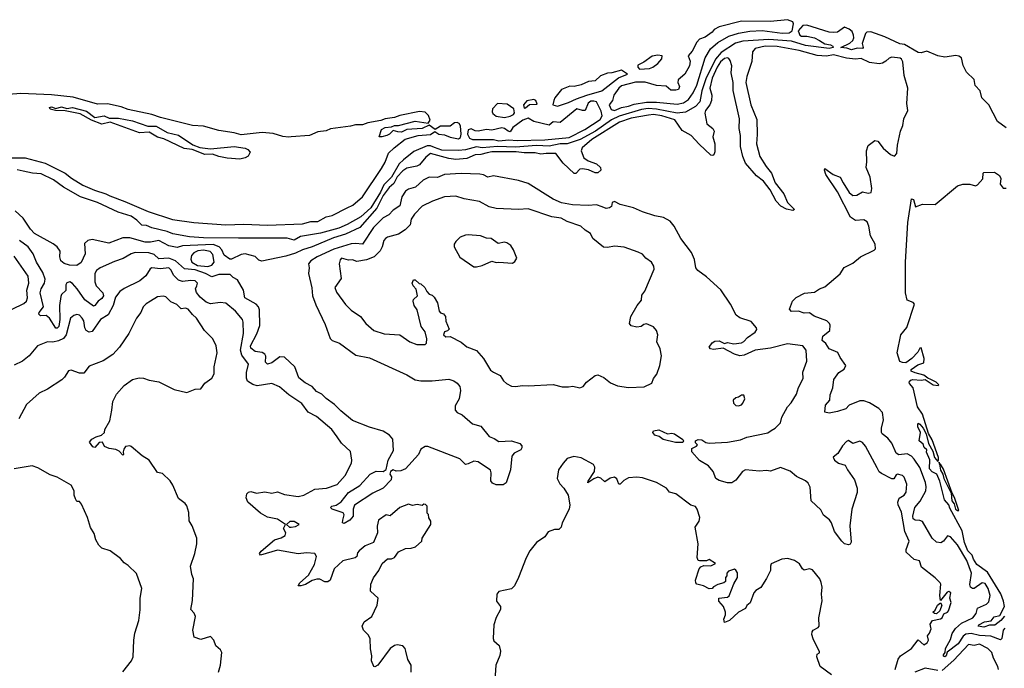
# Model space of a CAD drawing. Extents: x 2293139 to 2515392, y 824115 to 1006937.
# Tile 320 of 417: x 2391736 to 2398802, y 992083 to 996735. Entities that reach past the tile are written whole.
import ezdxf

# ---------------------------------------------------------------- set-up
doc = ezdxf.new("R2010")
doc.units = 0

msp = doc.modelspace()

# ---------------------------------------------------------------- linework, layer by layer
at = {"layer": '0CON10XD'}
for points in [[(2396005, 996083.6), (2396055, 996105.8), (2396106.1, 996113.9), (2396145, 996130.4), (2396235, 996144.7), (2396305.9, 996144.1), (2396455, 996129.2), (2396500.4, 996139.6), (2396536.7, 996163.3), (2396570.2, 996209.8), (2396594.4, 996265), (2396655, 996462.2), (2396692.5, 996525), (2396745, 996571.2), (2396825, 996616.3), (2396895, 996639.4), (2396975, 996652.4), (2397065, 996657.7), (2397207.8, 996637.8), (2397258.6, 996641.4), (2397278.4, 996655), (2397288, 996705), (2397285, 996720), (2397245.2, 996735.2), (2397125, 996721.6), (2396915.7, 996724.3), (2396755.5, 996685), (2396720.8, 996665), (2396705, 996646.5), (2396655, 996610), (2396615, 996595.4), (2396595.4, 996575), (2396560.8, 996509.2), (2396533.3, 996475), (2396547.7, 996437.7), (2396541.9, 996405), (2396509.3, 996345), (2396461.5, 996305), (2396460, 996285), (2396471.4, 996255), (2396465, 996234.6), (2396445, 996228.5), (2396409.2, 996229.2), (2396375, 996258.5), (2396305, 996263.9), (2396225, 996286.7), (2396155, 996287.9), (2396055, 996260.3), (2396036.4, 996245), (2396000.3, 996195), (2395991.1, 996155), (2395965.6, 996125), (2395980.3, 996090.3), (2396005, 996083.6)], [(2398815, 995959.2), (2398754.2, 996004.2), (2398692, 996125), (2398640.5, 996175), (2398629.2, 996225), (2398592.1, 996262.1), (2398585, 996305.8), (2398529.7, 996359.7), (2398506.7, 996406.7), (2398495, 996460.6), (2398475, 996474.3), (2398455, 996478.2), (2398375, 996465.5), (2398326.2, 996475), (2398245, 996510.6), (2398205, 996498.4), (2398185, 996499.2), (2398086.8, 996556.8), (2398051.4, 996561.4), (2397945, 996612.9), (2397845, 996648), (2397815, 996645.5), (2397805.9, 996635), (2397781.1, 996565), (2397788.8, 996535), (2397785, 996527.5), (2397745, 996530), (2397705, 996519.5), (2397670.9, 996530.9), (2397630, 996535), (2397692.5, 996567.5), (2397714.1, 996585.9), (2397721.2, 996605), (2397720.4, 996625), (2397709.4, 996649.4), (2397687.5, 996667.5), (2397655, 996681.8), (2397605, 996646.9), (2397575, 996642.2), (2397545, 996645.4), (2397385, 996696.3), (2397355, 996692.6), (2397323.7, 996656.3), (2397335, 996623.7), (2397346.8, 996616.8), (2397385, 996617.1), (2397440.8, 996605), (2397475.2, 996585.2), (2397515, 996563.2), (2397555, 996555.3), (2397572.2, 996545), (2397574.2, 996535), (2397545, 996528.2), (2397375, 996550.5), (2397275, 996580), (2397112.5, 996592.5), (2396925, 996582.2), (2396873.2, 996566.8), (2396771.2, 996498.8), (2396728.9, 996451.1), (2396659, 996311), (2396630.2, 996225), (2396616.6, 996145), (2396585, 996112.5), (2396515, 996072.8), (2396455, 996065.4), (2396305, 996092.4), (2396245, 996097.1), (2396197.8, 996092.2), (2396037.3, 996042.7), (2395982.9, 996017.1), (2395867.5, 995935), (2395758.2, 995875), (2395665, 995845.4), (2395615, 995843.9), (2395535, 995828.7), (2395445, 995832.9), (2395295, 995820.9), (2395165, 995824.4), (2395055, 995814.9), (2395015, 995823.5), (2394935, 995801.8), (2394885, 995796), (2394765, 995800.3), (2394711.7, 995818.3), (2394685, 995830.1), (2394660.7, 995829.3), (2394565, 995788.6), (2394489.7, 995730.3), (2394459.1, 995700.9), (2394404.8, 995605), (2394349.6, 995550.4), (2394325, 995498.9), (2394255, 995386.5), (2394185, 995321.3), (2394085, 995266), (2394025, 995240.5), (2393895, 995203.4), (2393751, 995179), (2393705, 995153.1), (2393655, 995168.9), (2393305, 995168.9), (2393055, 995169.8), (2392955, 995177), (2392835, 995198.6), (2392794.8, 995214.8), (2392685, 995241.9), (2392645, 995260), (2392611.1, 995261.1), (2392577.1, 995297.1), (2392535.2, 995325.2), (2392442.2, 995355), (2392293.2, 995423.2), (2392171.4, 995465), (2392050.8, 995535), (2391977.6, 995587.6), (2391890.2, 995630.2), (2391827.5, 995635), (2391761.2, 995648.8)], [(2397965, 993733.1), (2397926, 993765), (2397921.9, 993775), (2397921.4, 993805), (2397934.2, 993865), (2397927.7, 993917.7), (2397902.5, 993945), (2397835, 993986.5), (2397795, 994001.5), (2397765, 994001.1), (2397688.8, 993971.2), (2397665.4, 993944.6), (2397603.8, 993923.8), (2397545, 993912), (2397515, 993920), (2397519.5, 993970.5), (2397548.8, 994005), (2397552, 994045), (2397572, 994095), (2397578, 994155), (2397613.8, 994205), (2397652.2, 994227.8), (2397665.6, 994255), (2397622.9, 994312.9), (2397607.5, 994347.5), (2397546.2, 994375), (2397521.9, 994411.9), (2397494.7, 994434.7), (2397499.6, 994465), (2397550, 994505), (2397553, 994543), (2397546.4, 994556.4), (2397527.5, 994575), (2397438.3, 994608.3), (2397405, 994632), (2397365, 994629.5), (2397325, 994644.4), (2397275, 994643.1), (2397260.6, 994659.4), (2397283.1, 994716.9), (2397307.7, 994742.3), (2397367.7, 994772.3), (2397440.5, 994779.5), (2397476.2, 994803.8), (2397515, 994818.8), (2397625, 994911.2), (2397652.4, 994957.6), (2397715, 994989.6), (2397769.1, 995035), (2397868.2, 995081.8), (2397877.7, 995092.3), (2397875.7, 995125), (2397841.9, 995185), (2397830.5, 995255), (2397817.4, 995285), (2397795, 995298.9), (2397735, 995294.3), (2397697.5, 995317.5), (2397605, 995500.6), (2397521.5, 995625), (2397510.8, 995655), (2397515, 995666.7), (2397573.8, 995625), (2397625, 995605.8), (2397645.8, 995565.8), (2397688.2, 995495), (2397715, 995473.7), (2397743.7, 995476.3), (2397785, 995500.5), (2397825, 995490), (2397845.6, 995495), (2397851.8, 995525), (2397838.6, 995605), (2397810, 995675), (2397816, 995715), (2397812.5, 995795), (2397826.1, 995833.9), (2397871.7, 995868.3), (2397895, 995864), (2397933.8, 995813.8), (2397985, 995767.5), (2398015, 995756.5), (2398030.7, 995775), (2398035.5, 995834.5), (2398056.7, 995935), (2398073.4, 995976.6), (2398081.7, 996025), (2398108.9, 996085), (2398102.2, 996135), (2398109.5, 996245), (2398084.4, 996334.4), (2398072.9, 996432.9), (2398065, 996451.8), (2398055, 996458.2), (2397995, 996466.9), (2397975, 996459.6), (2397951.9, 996438.1), (2397926.9, 996423.1), (2397905, 996418.4), (2397835, 996429), (2397775, 996456.8), (2397735, 996452.2), (2397668.6, 996458.6), (2397577.3, 996482.7), (2397525, 996473.2), (2397458.3, 996478.3), (2397329.2, 996515), (2397173.1, 996543.1), (2397085, 996546.2), (2397015, 996527.9), (2396995.7, 996505), (2396990.3, 996435), (2396953.4, 996326.6), (2396947.8, 996285), (2396984.1, 996124.1), (2397025, 996020), (2397028, 995912), (2397022.7, 995845), (2397048.7, 995755), (2397092.2, 995682.2), (2397131.5, 995635), (2397157.3, 995565), (2397218.6, 995485), (2397246.2, 995425), (2397296.7, 995373.3), (2397285, 995366.7), (2397240, 995375), (2397197.3, 995397.3), (2397165, 995433.3), (2397120.5, 995515), (2397075, 995577.1), (2397024.6, 995614.6), (2396944.5, 995705), (2396925.5, 995755), (2396909.4, 995825), (2396908.3, 995905), (2396899.7, 995955), (2396902.7, 996025), (2396856.2, 996226.2), (2396855.8, 996285.8), (2396842.6, 996355), (2396845.6, 996405), (2396835, 996442.5), (2396825, 996456.2), (2396815, 996460.7), (2396795, 996456.4), (2396765, 996432.9), (2396741.3, 996395), (2396706.1, 996315), (2396689.5, 996245), (2396703.3, 996193.3), (2396701.8, 996155), (2396688.5, 996125), (2396657.5, 996085), (2396651.7, 996065), (2396668.2, 995988.2), (2396710, 995955), (2396720.3, 995935), (2396709.6, 995895), (2396724.4, 995845), (2396723.8, 995786.2), (2396716.9, 995765), (2396709.3, 995760.7), (2396695, 995763.9), (2396611.6, 995841.6), (2396555, 995904.4), (2396489.7, 995939.7), (2396436.9, 996016.9), (2396345, 996046), (2396285.1, 996054.9), (2396248.7, 996051.3), (2396125, 996029.6), (2396039.9, 996000.1), (2395841.9, 995875), (2395772.6, 995815), (2395765.3, 995795), (2395785, 995743.6), (2395815, 995722.3), (2395875, 995700.5), (2395904, 995675), (2395906.7, 995655), (2395884.1, 995635.9), (2395865, 995636.9), (2395817.4, 995657.4), (2395775, 995666.1), (2395755, 995661.8), (2395727.9, 995632.1), (2395715, 995631.9), (2395635.3, 995705.3), (2395582.5, 995775), (2395515, 995776.1), (2395475, 995769.4), (2395435, 995780.4), (2395355, 995780.5), (2395297.6, 995787.6), (2395125, 995787.8), (2395089.5, 995780.5), (2395045, 995767.2), (2395005, 995766.2), (2394945, 995740.6), (2394865, 995732), (2394815, 995739.1), (2394684.2, 995775.8), (2394650.8, 995749.2), (2394605, 995693), (2394585, 995683.9), (2394515, 995671.1), (2394485, 995651.5), (2394445, 995607.5), (2394420.6, 995559.4), (2394388.3, 995531.7), (2394343.2, 995475), (2394297.9, 995382.1), (2394176.5, 995243.5), (2394075, 995195.6), (2393988.6, 995171.4), (2393835, 995106.1), (2393765, 995084.4), (2393715, 995059.7), (2393645, 995039), (2393473.6, 995003.6), (2393451.4, 995011.4), (2393426.5, 995036.5), (2393355, 995056.5), (2393325, 995051), (2393255, 995016.9), (2393243.6, 995016.4), (2393203.6, 995045), (2393186, 995085), (2393167.6, 995105), (2393123.7, 995123.6), (2392905, 995112.1), (2392865, 995101.4), (2392805, 995112.4), (2392735, 995150.9), (2392675, 995140.1), (2392635, 995140.3), (2392525, 995171.5), (2392475, 995171.4), (2392375, 995131.5), (2392255, 995159.2), (2392225, 995152.4), (2392201.4, 995128.6), (2392206.2, 995055), (2392177.5, 994992.5), (2392145, 994971.8), (2392094, 994974), (2392055, 994986.5), (2392030.9, 995005), (2392022.7, 995035), (2392027.2, 995075), (2392004.8, 995105), (2391975, 995127.4), (2391841.3, 995201.3), (2391812.2, 995232.2), (2391760.7, 995310.7), (2391703, 995363)], [(2396185, 996380.4), (2396255, 996384.8), (2396280, 996395), (2396315, 996420.7), (2396343.3, 996455), (2396345.9, 996475.9), (2396315, 996480), (2396275, 996474), (2396215, 996430), (2396171.7, 996408.3), (2396171.5, 996395), (2396185, 996380.4)], [(2395595, 996114.7), (2395675, 996140.3), (2395731.5, 996168.5), (2395805, 996194.4), (2395912.5, 996225), (2396032.2, 996317.8), (2396098.6, 996345), (2396055, 996372), (2395985, 996352.9), (2395955, 996350.8), (2395905, 996332.5), (2395865, 996295.8), (2395817.3, 996292.7), (2395765, 996267.1), (2395715, 996257.1), (2395685, 996258.1), (2395625, 996233.3), (2395575.8, 996175), (2395568.8, 996155), (2395562.5, 996125), (2395595, 996114.7)], [(2391555, 995744.4), (2391775, 995744.3), (2391918.8, 995705), (2392060.8, 995635), (2392107.8, 995597.8), (2392188.7, 995548.7), (2392271.8, 995511.8), (2392355, 995486.7), (2392381.5, 995471.5), (2392491, 995431), (2392658.6, 995358.6), (2392832.4, 995302.4), (2392985, 995279.5), (2393215, 995264), (2393345, 995267.5), (2393515, 995261.9), (2393765, 995271.8), (2393825, 995287.7), (2393875, 995288.3), (2393935, 995322.2), (2393978.2, 995331.8), (2394085.6, 995385.6), (2394125.8, 995404.2), (2394195.1, 995464.9), (2394332.3, 995667.7), (2394357.6, 995712.4), (2394383.3, 995776.7), (2394423, 995817), (2394502.6, 995877.4), (2394595, 995905.4), (2394685, 995911.5), (2394715, 995934.2), (2394743.9, 995913.9), (2394785, 995908.4), (2394825, 995891.8), (2394885, 995881.6), (2394899.2, 995890.8), (2394904.6, 995915), (2394898.9, 995975), (2394890.2, 995990.2), (2394875, 995998.5), (2394855.8, 995994.2), (2394825, 995971.7), (2394755, 995972.3), (2394716.8, 995946.8), (2394675, 995978.1), (2394625, 995953.8), (2394515, 995946.5), (2394475, 995928.6), (2394450.1, 995930.1), (2394415, 995940.8), (2394389.6, 995915), (2394369.5, 995905), (2394335, 995893.9), (2394314.7, 995894.7), (2394332.3, 995947.7), (2394357.4, 995962.6), (2394404.4, 995965.6), (2394425, 995976.2), (2394455, 995975.8), (2394575, 996006.7), (2394668, 995992), (2394680.5, 996015), (2394668.8, 996048.8), (2394645, 996071.2), (2394605.9, 996075.9), (2394465, 996046.8), (2394426.7, 996033.3), (2394358.8, 996025), (2394328.1, 996011.9), (2394235, 995995.2), (2394195, 995981.6), (2394145, 995980.4), (2394109.5, 995970.5), (2393967.2, 995952.8), (2393935, 995937.9), (2393875, 995929.7), (2393816.4, 995903.6), (2393684, 995896), (2393665, 995892), (2393625, 995896.7), (2393555, 995919.2), (2393475, 995924.9), (2393325, 995910.3), (2393275, 995924.6), (2393165, 995940.9), (2393055, 995971.5), (2392976.5, 995976.5), (2392745, 996033.8), (2392685, 996054.1), (2392515, 996091.9), (2392465, 996109.3), (2392365, 996130.7), (2392295, 996130.3), (2392119.7, 996180.3), (2391965, 996197.4), (2391745, 996206.2), (2391655, 996199.1)], [(2395355, 996100), (2395365, 996102.5), (2395395, 996127.5), (2395450, 996130), (2395440, 996155), (2395425, 996162.5), (2395375, 996152.5), (2395352.5, 996125), (2395355, 996100)], [(2393315, 995735.5), (2393225, 995742.2), (2393165, 995753.5), (2393119.8, 995769.8), (2393065, 995768.5), (2392974.5, 995804.5), (2392915, 995810.9), (2392771.1, 995881.1), (2392725, 995893.5), (2392665, 995927.5), (2392595, 995922.5), (2392385, 996001.2), (2392325, 995986.7), (2392251.2, 996015), (2392170, 996060), (2392062.6, 996082.6), (2391993.4, 996083.4), (2391954.5, 996094.5), (2391949.2, 996105), (2391965, 996110.5), (2391995, 996098.1), (2392035, 996110.3), (2392075, 996098.2), (2392115, 996106.5), (2392215, 996078.2), (2392275, 996032.9), (2392342.5, 996045), (2392377.8, 996027.8), (2392445, 996029.1), (2392545, 996008.6), (2392655, 995971.8), (2392715, 995971.1), (2392795, 995926.8), (2392875, 995906.1), (2392978.1, 995838.1), (2393028.7, 995818.7), (2393105, 995808.6), (2393275, 995825.7), (2393355, 995814.2), (2393373.6, 995805), (2393390, 995785), (2393375, 995755.7), (2393355, 995744.4), (2393315, 995735.5)], [(2395175, 995866.2), (2395245, 995872.7), (2395305, 995868.3), (2395505, 995874.1), (2395679, 995891), (2395792.3, 995947.7), (2395901.4, 996018.6), (2395915.4, 996045), (2395908.5, 996078.5), (2395876, 996145), (2395855, 996151.8), (2395835, 996150), (2395815, 996137.3), (2395795, 996084.5), (2395775, 996082.7), (2395734.3, 996095), (2395615, 995997.5), (2395565, 996001.5), (2395535, 995978.8), (2395425, 996005.7), (2395385, 996029.5), (2395345.9, 996015), (2395275, 995962.2), (2395255, 995931.9), (2395240.9, 995935), (2395215.9, 995955.9), (2395195, 995960.2), (2395125, 995941.9), (2395085, 995947), (2395025, 995936.7), (2395005, 995938.3), (2394975, 995951.6), (2394953.7, 995945), (2394948.4, 995915), (2394964.5, 995884.5), (2394985, 995874.8), (2395135, 995875.4), (2395175, 995866.2)], [(2395215, 996034.7), (2395255, 996042.1), (2395278.8, 996055), (2395286.1, 996066.1), (2395282.5, 996095), (2395235, 996130), (2395165, 996133.3), (2395128.8, 996095), (2395126.2, 996075), (2395131.7, 996061.7), (2395155, 996044.2), (2395215, 996034.7)], [(2391761.2, 995648.8), (2391717.4, 995657.4)], [(2398018.1, 992075), (2398041.3, 992148.7), (2398057, 992173), (2398135, 992225.7), (2398185, 992287.5), (2398225, 992252), (2398248.8, 992265), (2398258.8, 992285), (2398250, 992315), (2398265.8, 992334.2), (2398277.5, 992365), (2398274, 992375), (2398270.7, 992399.3), (2398287.5, 992425), (2398345, 992436.9), (2398355.8, 992445), (2398367.9, 992472.1), (2398395, 992484.4), (2398402.2, 992495), (2398421.4, 992555), (2398411.5, 992585), (2398418.1, 992625), (2398405, 992632.5), (2398391.1, 992628.9), (2398345, 992570), (2398338.8, 992605), (2398346, 992685), (2398342, 992695), (2398305, 992731.9), (2398208.1, 992808.1), (2398192.4, 992852.4), (2398155, 992862), (2398097.5, 992915), (2398098.8, 992935), (2398120, 992995), (2398088, 993065), (2398065, 993202.5), (2398040, 993255), (2398038.6, 993275), (2398046.6, 993303.4), (2398084, 993325), (2398097.5, 993345), (2398103.6, 993403.6), (2398083.6, 993453.6), (2398072.5, 993465), (2398035, 993475.6), (2398025, 993471.2), (2398008.8, 993441.2), (2397995, 993441.2), (2397920.2, 993480.2), (2397905, 993492.5), (2397888.6, 993521.4), (2397805, 993675.6), (2397785, 993701.1), (2397765, 993711.1), (2397716, 993696), (2397685, 993716), (2397670.3, 993709.7), (2397641.1, 993678.9), (2397606.8, 993623.2), (2397573, 993597), (2397583.3, 993575), (2397611.2, 993555), (2397660.3, 993540.3), (2397676.9, 993505), (2397725.8, 993435), (2397746.9, 993375), (2397745, 993342.5), (2397706.8, 993223.2), (2397692.5, 993105), (2397703, 992987), (2397696.4, 992973.6), (2397685, 992967.5), (2397655, 992976.2), (2397635, 992994), (2397583.6, 993063.6), (2397562.2, 993125), (2397547.6, 993147.6), (2397505, 993180), (2397485, 993218.8), (2397417.1, 993285), (2397409.3, 993380.7), (2397395, 993411.4), (2397375, 993428.1), (2397309.5, 993459.5), (2397265.7, 993495.7), (2397195, 993523.3), (2397125, 993497.5), (2397095, 993501.2), (2397045, 993496.7), (2396944.7, 993505.3), (2396924.2, 993495), (2396875, 993432), (2396845.9, 993414.1), (2396815, 993412.5), (2396755, 993428.6), (2396730.8, 993445), (2396713.2, 993493.2), (2396679.2, 993535), (2396615, 993574.3), (2396560, 993635), (2396560.1, 993659.9), (2396593.8, 993675), (2396600, 993685), (2396585, 993700), (2396585.8, 993715), (2396605, 993723.6), (2396631.8, 993721.8), (2396661.1, 993701.1), (2396685, 993697.3), (2396815, 993704.8), (2396908.3, 993721.7), (2396955, 993741.2), (2397105, 993771.3), (2397129.5, 993789.5), (2397157.7, 993805), (2397195, 993843.1), (2397204.7, 993885), (2397245, 993957.9), (2397272.1, 993987.9), (2397311.4, 994048.6), (2397325, 994097.5), (2397358.5, 994161.5), (2397355, 994207.5), (2397385.8, 994285), (2397380.5, 994365), (2397355, 994395.5), (2397245, 994409.7), (2397125, 994378.5), (2397015, 994364.1), (2396935, 994328.5), (2396905, 994324.5), (2396865, 994336.9), (2396785, 994380), (2396715, 994370), (2396694.4, 994374.4), (2396683.8, 994385), (2396705, 994416.2), (2396725, 994429.2), (2396755, 994432), (2396793.6, 994413.6), (2396815, 994418.8), (2396861.1, 994411.1), (2396915, 994417.1), (2396932.8, 994427.2), (2396959.2, 994455), (2397015, 994494.2), (2397025, 994512.5), (2397023.1, 994525), (2396985, 994571.4), (2396905, 994597.5), (2396876.7, 994615), (2396836.9, 994695), (2396766.5, 994796.5), (2396665, 994890.4), (2396601.4, 994935), (2396589.2, 994955), (2396577.5, 995015), (2396556.9, 995065), (2396479.7, 995165), (2396433.4, 995253.4), (2396405, 995290.6), (2396356.9, 995316.9), (2396295, 995328.2), (2396205, 995356.9), (2396140, 995385), (2396045, 995409.4), (2396005, 995430), (2395986.7, 995425), (2395982.5, 995395), (2395967.5, 995385), (2395945, 995381.9), (2395915, 995391.8), (2395875, 995406.1), (2395815, 995402), (2395702.8, 995407.2), (2395625, 995421.7), (2395565, 995448.6), (2395385, 995560), (2395315, 995580.5), (2395135, 995614), (2395095, 995606.7), (2395065, 995622.5), (2395037.7, 995627.7), (2394905, 995631.6), (2394785, 995625.2), (2394735, 995603.1), (2394675, 995606.1), (2394631.1, 995585), (2394576.8, 995533.2), (2394525, 995520.3), (2394505, 995506.3), (2394477.5, 995465), (2394465, 995400.9), (2394415, 995368), (2394385.8, 995335), (2394345, 995314.2), (2394274.6, 995245.4), (2394195.6, 995125), (2394145, 995130.3), (2394115, 995127.1), (2393990.2, 995089.8), (2393870.7, 995035), (2393825, 995006.3), (2393809.2, 994985), (2393813.6, 994955), (2393807.5, 994915), (2393832.5, 994812.5), (2393837.7, 994755), (2393860.8, 994690.8), (2393928.1, 994548.1), (2393965, 994448), (2393978.8, 994435), (2394032, 994415), (2394148.9, 994328.9), (2394245, 994308.5), (2394515, 994188.8), (2394575, 994152.2), (2394615, 994144.4), (2394695, 994145.6), (2394815, 994157.3), (2394852, 994145), (2394875, 994127.8), (2394893.3, 994105), (2394899.1, 994075), (2394890.8, 994015), (2394860, 993965), (2394860, 993935), (2394875, 993916.7), (2394910.5, 993900.5), (2394985, 993835.7), (2395045, 993820), (2395104, 993745), (2395141.8, 993731.8), (2395175, 993710.6), (2395265, 993714.5), (2395324.2, 993694.2), (2395338.9, 993678.9), (2395340.4, 993665), (2395331.2, 993648.8), (2395283.3, 993625), (2395266.8, 993605), (2395257.9, 993505), (2395227.1, 993412.9), (2395205, 993398.7), (2395155, 993397.6), (2395129.5, 993409.5), (2395117.7, 993427.7), (2395120, 993485), (2395114.5, 993504.5), (2395025, 993564.4), (2394995, 993568.2), (2394955, 993548.5), (2394935, 993545.6), (2394894.7, 993584.7), (2394665, 993673.1), (2394645, 993674.6), (2394613.5, 993655), (2394596.7, 993615), (2394505, 993514), (2394471.1, 993498.9), (2394437.8, 993497.8), (2394415, 993505.3), (2394397.8, 993495), (2394392.9, 993475), (2394404.6, 993455), (2394400.7, 993435), (2394345.3, 993375), (2394270.8, 993339.2), (2394137.9, 993252.1), (2394127.9, 993225), (2394128.5, 993175), (2394105, 993146), (2394065, 993121.5), (2394052.5, 993125), (2394055.7, 993145), (2394064.4, 993184.4), (2394058, 993198), (2393979.2, 993225), (2393966, 993235), (2393975.6, 993244.4), (2394007.8, 993252.2), (2394043.4, 993276.6), (2394095, 993343.9), (2394176.4, 993393.6), (2394251.8, 993475), (2394295, 993495.6), (2394345, 993495.3), (2394365, 993509.6), (2394379.2, 993575), (2394417.4, 993645), (2394414, 993725), (2394388.8, 993755), (2394345, 993784.7), (2394245, 993811.1), (2394125, 993860.8), (2394040.1, 993930.1), (2393996.1, 993975), (2393935, 994017.1), (2393905, 994048.5), (2393865, 994067.1), (2393835, 994103.4), (2393785, 994129.5), (2393740, 994165), (2393709.4, 994245), (2393635, 994314.8), (2393602.2, 994317.8), (2393546.3, 994273.7), (2393514.5, 994264.5), (2393499.2, 994279.2), (2393502.6, 994322.6), (2393496.1, 994336.1), (2393475, 994346.7), (2393425, 994356.2), (2393395, 994380), (2393392, 994395), (2393438.5, 994481.5), (2393458.7, 994541.3), (2393456.7, 994655), (2393449.3, 994675), (2393431.8, 994695), (2393351.1, 994741.1), (2393340.7, 994795), (2393298.8, 994868.8), (2393268.6, 994885), (2393245, 994908.5), (2393163.7, 994906.3), (2393115, 994891.4), (2393068.8, 994915), (2392995, 994940), (2392918.9, 994948.9), (2392855, 995005.4)], [(2398802.5, 992457.5), (2398777.2, 992425), (2398735, 992392.9), (2398695, 992390.8), (2398655, 992376.8), (2398614.4, 992385), (2398618.1, 992395), (2398660, 992415), (2398706.7, 992423.2), (2398728.8, 992451.2), (2398769.6, 992460.4), (2398803.8, 992525), (2398796.1, 992565), (2398777.7, 992617.7), (2398681.1, 992771.1), (2398605, 992827.3), (2398581.7, 992865), (2398571.8, 992895), (2398541.4, 992925), (2398515.9, 992985), (2398498.9, 993068.9), (2398410.9, 993230.9), (2398403.8, 993255), (2398371.8, 993291.8), (2398338.6, 993425), (2398317.5, 993475), (2398285, 993492.5), (2398265, 993512.5), (2398267.7, 993577.7), (2398243.6, 993633.6), (2398245, 993650), (2398227.5, 993667.5), (2398219.3, 993689.3), (2398190, 993715), (2398200, 993775), (2398181.2, 993815), (2398181.2, 993828.8), (2398185, 993840), (2398195, 993833.3), (2398220, 993805), (2398241.2, 993765), (2398258.1, 993695), (2398289.4, 993639.4), (2398301.4, 993595), (2398325, 993566.2), (2398330.8, 993575), (2398329.7, 993595), (2398285, 993721.9), (2398257.4, 993767.4), (2398214.2, 993905), (2398178.6, 993958.6), (2398146.9, 994095), (2398120.8, 994125), (2398119.3, 994135), (2398130.3, 994149.7), (2398145, 994154.8), (2398205, 994148.9), (2398233, 994153), (2398292.5, 994115), (2398327.9, 994112.1), (2398333.3, 994115), (2398314.2, 994135), (2398275.6, 994154.4), (2398253.3, 994163.3), (2398225.2, 994185.2), (2398161.7, 994201.7), (2398134.4, 994215), (2398133.5, 994225), (2398181.4, 994258.6), (2398225.2, 994274.8), (2398227.8, 994305), (2398205, 994382.5), (2398195, 994378), (2398180.4, 994349.6), (2398137.5, 994305), (2398095, 994274.6), (2398072.5, 994275), (2398053.3, 994283.3), (2398032.2, 994345), (2398058.5, 994475), (2398102.1, 994527.9), (2398158, 994695), (2398147.7, 994707.7), (2398104.4, 994724.4), (2398092.9, 994775), (2398092.1, 994995), (2398110.4, 995279.6), (2398135, 995449.1), (2398150, 995445), (2398165, 995393.3), (2398215, 995412.1), (2398305, 995410), (2398465, 995544.4), (2398505, 995554.3), (2398555, 995555.7), (2398595, 995543.8), (2398610.5, 995549.5), (2398647, 995593), (2398650, 995635), (2398655, 995640), (2398731.7, 995641.7), (2398766.4, 995616.4), (2398777.5, 995595), (2398773.3, 995555), (2398795, 995527.5), (2398815, 995527.5)], [(2395755, 994094.2), (2395778.8, 994105), (2395803.8, 994135), (2395865, 994183.3), (2395885, 994188), (2395928.3, 994168.3), (2395975, 994129.2), (2396025, 994109.2), (2396105, 994095.8), (2396218.3, 994101.7), (2396271.7, 994128.3), (2396285, 994162.5), (2396307.9, 994192.1), (2396329.2, 994255), (2396341.2, 994325), (2396333.3, 994375), (2396308.8, 994425), (2396316, 994475), (2396306.1, 994506.1), (2396285, 994532.5), (2396235, 994553.3), (2396215, 994548.8), (2396195, 994533.8), (2396165, 994530), (2396125, 994540), (2396113.3, 994555), (2396122, 994605), (2396167.5, 994685), (2396197.9, 994722.1), (2396200.6, 994759.4), (2396222.4, 994787.6), (2396289.4, 994945), (2396287.6, 994967.6), (2396270, 994995), (2396230, 995025), (2396205, 995054), (2396175, 995066.9), (2396075, 995103.3), (2396005, 995110), (2395955, 995100), (2395925, 995103.8), (2395848, 995165), (2395832.6, 995202.6), (2395793.8, 995225), (2395763.6, 995253.6), (2395665, 995288.6), (2395621.3, 995311.3), (2395555, 995321.1), (2395385, 995378.8), (2395315.9, 995374.1), (2395155, 995379.7), (2395105, 995392.9), (2395035, 995430.4), (2394925, 995450.8), (2394865, 995468.5), (2394785, 995465.6), (2394697.2, 995432.8), (2394625, 995397.5), (2394569.8, 995340.2), (2394545.6, 995305), (2394537.3, 995262.7), (2394502.2, 995227.8), (2394455, 995197.5), (2394375, 995176), (2394360, 995165), (2394348.8, 995151.2), (2394337.5, 995105), (2394322.1, 995077.9), (2394278.8, 995035), (2394225, 995011.5), (2394155, 995001.5), (2394125, 995012.5), (2394095, 995011.2), (2394045, 995024.2), (2394035, 995012), (2394029.4, 994985), (2394042.1, 994877.9), (2393996.7, 994815), (2394010.5, 994780.5), (2394075, 994692), (2394115, 994650.8), (2394182, 994605), (2394219.2, 994555), (2394276.6, 994506.6), (2394351.5, 994481.5), (2394464.4, 994474.4), (2394536.7, 994425), (2394585.6, 994405.6), (2394645.7, 994404.3), (2394656, 994415), (2394658, 994445), (2394646.7, 994495), (2394616.7, 994535), (2394587.5, 994655), (2394567.5, 994685), (2394560, 994715), (2394561.7, 994728.3), (2394590, 994755), (2394581.7, 994801.7), (2394560, 994825), (2394552.5, 994845), (2394561.7, 994868.3), (2394575, 994870), (2394601.7, 994841.7), (2394615, 994840), (2394643, 994813), (2394657.5, 994785), (2394675, 994767.5), (2394695, 994760), (2394710, 994745), (2394733.3, 994703.3), (2394746.7, 994645), (2394755, 994633.3), (2394777.5, 994625), (2394792.5, 994605), (2394793.6, 994573.6), (2394817.5, 994515), (2394807, 994503), (2394784, 994496), (2394777.5, 994475), (2394795, 994461.2), (2394825, 994462.5), (2394905, 994421.2), (2394945, 994388.8), (2395013, 994363), (2395064, 994305), (2395115, 994222), (2395135, 994206), (2395185, 994183.3), (2395206.7, 994145), (2395230, 994125), (2395265, 994106.7), (2395295, 994103.8), (2395345, 994112), (2395385, 994108), (2395565, 994119.4), (2395628.3, 994101.7), (2395675, 994102), (2395705, 994106), (2395755, 994094.2)], [(2394995, 994962.5), (2395015, 994963.3), (2395055, 994971.2), (2395125, 995002.5), (2395155, 994992.5), (2395175, 994996.7), (2395271.7, 994988.3), (2395289.3, 995000.7), (2395302.5, 995025), (2395280, 995085), (2395260, 995115), (2395232.5, 995135), (2395215, 995140), (2395170.7, 995130.7), (2395120, 995165), (2395085, 995168.8), (2395043.6, 995183.6), (2394955, 995192), (2394935, 995188.8), (2394895.9, 995174.1), (2394865, 995143.3), (2394854, 995125), (2394854.3, 995105), (2394895, 995031.2), (2394995, 994962.5)], [(2392855, 995005.4), (2392805, 995023.9), (2392735, 995019.6), (2392700.9, 995050.9), (2392663, 995063), (2392564.2, 995065.8), (2392535, 995055.6), (2392478.2, 995021.8), (2392415, 995001.1), (2392314.2, 994955), (2392287.5, 994935), (2392274.7, 994915), (2392274.7, 994855.3), (2392285.4, 994825), (2392332.7, 994775), (2392336.6, 994755), (2392325, 994734.4), (2392299.2, 994715), (2392275, 994684), (2392265, 994680.8), (2392202.5, 994725), (2392148.2, 994805), (2392115, 994842.5), (2392095, 994854.3), (2392075, 994848.6), (2392067.1, 994832.9), (2392067.1, 994792.9), (2392036, 994764), (2392030.8, 994749.2), (2392020.9, 994685), (2392023.6, 994585), (2392016.1, 994533.9), (2392005, 994522.1), (2391995, 994523.2), (2391949, 994595), (2391925, 994612.1), (2391885, 994610), (2391872, 994622), (2391875.2, 994635), (2391906.3, 994675), (2391883.6, 994775), (2391890.7, 994805), (2391913.8, 994846.2), (2391917.3, 994875), (2391900.8, 994920.8), (2391855.7, 994995), (2391831.9, 995055), (2391795.4, 995105.4), (2391735, 995152.3)], [(2391682, 994658), (2391765, 994698.6), (2391784.3, 994715), (2391791.1, 994738.9), (2391786.9, 994795), (2391800.4, 994845), (2391795.5, 994895), (2391695, 995040)], [(2393084.7, 994965.3), (2393115, 994974.8), (2393131.5, 994995), (2393121, 995051), (2393103, 995073), (2393055, 995081.4), (2393015, 995076.3), (2392986.1, 995063.9), (2392967.5, 995042.5), (2392963.2, 995016.8), (2392971.4, 994995), (2393012.2, 994972.2), (2393084.7, 994965.3)], [(2394546, 992055), (2394544, 992105), (2394520.8, 992145), (2394506, 992205), (2394501.2, 992225), (2394485, 992243.3), (2394445, 992251.2), (2394425, 992246.7), (2394395, 992223.8), (2394305, 992104), (2394285, 992093.3), (2394276.4, 992096.4), (2394261.2, 992135), (2394263, 992173), (2394252.7, 992222.7), (2394250.8, 992295), (2394239.1, 992319.1), (2394203.8, 992355), (2394193.8, 992385), (2394208.8, 992415), (2394264, 992455), (2394300.8, 992535), (2394308.8, 992585), (2394252.5, 992635), (2394256.7, 992685), (2394275, 992732.5), (2394313.3, 992785), (2394336.7, 992835), (2394375, 992866.7), (2394405, 992867.5), (2394425, 992877.5), (2394455, 992917.5), (2394505, 992942.5), (2394545, 992943.3), (2394576.1, 992953.9), (2394622.5, 992995), (2394623, 993017), (2394687, 993113), (2394687, 993137), (2394673, 993163), (2394670, 993185), (2394660, 993195), (2394660, 993245), (2394648.3, 993258.3), (2394635, 993260), (2394625, 993250), (2394587.5, 993257.5), (2394555, 993250), (2394525, 993260), (2394464.6, 993235.4), (2394395, 993176.7), (2394365, 993183.3), (2394310, 993145), (2394301.7, 993101.7), (2394303.3, 993055), (2394273.9, 992986.1), (2394215, 992961.2), (2394171.2, 992925), (2394159.5, 992910.5), (2394156.2, 992885), (2394144.4, 992875.6), (2394055, 992853.1), (2393992.5, 992795), (2393963.8, 992715), (2393948.3, 992701.7), (2393925, 992703.5), (2393890.7, 992720.7), (2393868.9, 992721.1), (2393835, 992712.9), (2393786.2, 992683.8), (2393754.1, 992674.1), (2393734, 992675), (2393746.2, 992695), (2393808.9, 992751.1), (2393852, 992828), (2393865.8, 992885), (2393855, 992905.5), (2393795, 992910.4), (2393735, 992903.8), (2393585, 992929.4), (2393465, 992894.5), (2393456.9, 992905), (2393467.6, 992922.4), (2393565, 993003.3), (2393611.5, 993018.5), (2393640, 993035), (2393645.6, 993055), (2393629.2, 993085), (2393642.5, 993115), (2393585, 993152.5), (2393515, 993167.5), (2393464.2, 993195), (2393372, 993275), (2393360.6, 993305), (2393365, 993333.3), (2393376.7, 993345), (2393395, 993350.6), (2393435, 993339.4), (2393495, 993347.8), (2393545, 993340), (2393585, 993348.9), (2393635, 993330), (2393735, 993314.5), (2393775, 993325.6), (2393852.8, 993367.2), (2393936.4, 993373.6), (2394015, 993400.6), (2394070.4, 993465), (2394116.4, 993555), (2394120, 993575), (2394108.8, 993638.8), (2394045, 993698), (2394013.8, 993743.8), (2393975.4, 993795.4), (2393865, 993889.4), (2393805, 993920), (2393761.1, 993981.1), (2393668, 994045), (2393600.9, 994100.9), (2393545, 994126), (2393438.9, 994108.9), (2393407.8, 994117.8), (2393371.5, 994141.5), (2393363, 994163), (2393364.3, 994205), (2393377.5, 994265), (2393328.9, 994328.9), (2393319.7, 994365), (2393341.5, 994485), (2393340, 994565), (2393334.4, 994585), (2393285.6, 994645), (2393215, 994701.1), (2393175, 994707.5), (2393105, 994697.9), (2393075, 994708.1), (2393030.5, 994745), (2393005, 994778.1), (2392997.9, 994805), (2393006.7, 994826.7), (2393012, 994845), (2392995, 994861.4), (2392965, 994865.4), (2392905, 994857.4), (2392875.9, 994865.9), (2392841.3, 994901.3), (2392821.2, 994941.2), (2392805, 994954.5), (2392745, 994948.9), (2392684.5, 994955.5), (2392672.5, 994947.5), (2392641.4, 994898.6), (2392597.3, 994862.7), (2392485, 994807.5), (2392455, 994785.7), (2392423.2, 994745), (2392406.4, 994685), (2392371, 994619), (2392316.2, 994585), (2392255, 994499.5), (2392235, 994493.8), (2392213.3, 994505), (2392202.2, 994525), (2392195.5, 994575), (2392185, 994593.8), (2392165, 994616.7), (2392145, 994620), (2392125, 994613.8), (2392101.4, 994595), (2392070.3, 994475), (2392051.1, 994448.9), (2392015, 994430.8), (2391973.1, 994423.1), (2391935, 994424.3), (2391863.2, 994396.8), (2391803.8, 994325), (2391755, 994284.6), (2391695, 994258.1)], [(2393163.3, 992055), (2393176.7, 992105), (2393187.5, 992195), (2393177.5, 992215), (2393142.7, 992242.7), (2393130, 992285), (2393105, 992310), (2393035, 992290), (2392987.5, 992305), (2392978.8, 992355), (2392996.2, 992455), (2392987, 992477), (2392963.3, 992505), (2392975, 992570), (2392982, 992725), (2392971.2, 992755), (2392962.5, 992815), (2392991.9, 992905), (2393005.8, 992975), (2393006.2, 993015), (2392973.8, 993105), (2392951.2, 993141.2), (2392950.7, 993200.7), (2392935, 993247.5), (2392923.9, 993263.9), (2392875, 993300), (2392835, 993396.7), (2392815, 993426.7), (2392760.5, 993480.5), (2392725, 993487.5), (2392665, 993576.7), (2392615, 993606.7), (2392535, 993672.5), (2392525, 993677.5), (2392495, 993672.5), (2392483.3, 993655), (2392477.5, 993635), (2392480, 993615), (2392475, 993612.5), (2392449.3, 993639.3), (2392425, 993652.5), (2392378.3, 993658.3), (2392345, 993672.5), (2392330, 993705), (2392305, 993701.2), (2392275, 993666), (2392260.3, 993670.3), (2392237.5, 993705), (2392253.3, 993725), (2392285, 993743.1), (2392323.3, 993755), (2392343.8, 993775), (2392346.2, 993795), (2392382.3, 993857.7), (2392398, 993935), (2392403, 993997), (2392431.3, 994048.7), (2392485, 994111.2), (2392545, 994153.8), (2392594.1, 994165.9), (2392625, 994163.8), (2392665, 994150), (2392735, 994138), (2392845, 994081.4), (2392935, 994060.8), (2392995, 994083.8), (2393035, 994088), (2393063.3, 994126.7), (2393115, 994164.4), (2393130.9, 994195), (2393130.9, 994245), (2393153.1, 994345), (2393145.7, 994395), (2393122, 994445), (2393062.5, 994505), (2393004.6, 994594.6), (2392975, 994620), (2392945, 994657.8), (2392925, 994666.7), (2392895, 994660.9), (2392863.3, 994693.3), (2392820.7, 994710.7), (2392785, 994746.6), (2392765, 994751.2), (2392725, 994747.4), (2392675.4, 994715), (2392643.5, 994696.5), (2392622.3, 994675), (2392605.4, 994635), (2392573.5, 994595), (2392519.4, 994485), (2392451.4, 994385), (2392405, 994332.5), (2392335, 994288.6), (2392235, 994249.4), (2392195, 994200.8), (2392165, 994198.8), (2392105, 994220), (2392085, 994216.7), (2392057.9, 994172.1), (2392037.9, 994152.1), (2391934.1, 994085.9), (2391875, 994056), (2391784.5, 993975.5), (2391728.9, 993871.1)], [(2396893.6, 993966.4), (2396915, 993973.3), (2396926.7, 993985), (2396940, 994015), (2396931.7, 994041.7), (2396915, 994042.5), (2396895, 994027.5), (2396875, 994023.3), (2396856.2, 994005), (2396858.8, 993985), (2396875, 993968.8), (2396893.6, 993966.4)], [(2396495, 993702.5), (2396442.8, 993702.8), (2396354.4, 993724.4), (2396325.9, 993745.9), (2396293.3, 993755), (2396280, 993775), (2396283.3, 993785), (2396323.6, 993793.6), (2396385, 993764), (2396415, 993768.6), (2396435, 993764.2), (2396495, 993723.8), (2396500.8, 993715), (2396495, 993702.5)], [(2398805, 992370), (2398793.1, 992356.9), (2398783.2, 992296.8), (2398775, 992286.2), (2398705, 992313.3), (2398625, 992318.4), (2398565, 992333), (2398525, 992328.1), (2398506.4, 992313.6), (2398471.8, 992258.2), (2398391.7, 992198.3), (2398385, 992170.8), (2398375, 992163.6), (2398365, 992170), (2398365, 992178.6), (2398378.8, 992195), (2398380.2, 992225), (2398415, 992288.1), (2398428.8, 992331.2), (2398452.3, 992367.7), (2398495, 992406.7), (2398576.3, 992445), (2398600, 992475), (2398610.5, 992515), (2398675, 992541.5), (2398691, 992559), (2398700.7, 992605), (2398685.8, 992655), (2398665, 992690), (2398644, 992696), (2398585, 992654.7), (2398574.3, 992654.3), (2398559.5, 992665), (2398554.6, 992684.6), (2398566.2, 992765), (2398532.9, 992855), (2398465, 992968.8), (2398415, 993026.7), (2398395, 993033.5), (2398365, 992994.3), (2398347.7, 992982.3), (2398315, 992986.2), (2398283.9, 993015), (2398214.9, 993134.9), (2398195, 993143.2), (2398162.9, 993145), (2398148.1, 993155), (2398144.8, 993175), (2398160, 993235), (2398198.3, 993281.7), (2398238.4, 993355), (2398241.8, 993385), (2398236.2, 993415), (2398195, 993522.5), (2398155, 993582.8), (2398135, 993603.4), (2398105, 993619.8), (2398045, 993614.1), (2398025, 993624.6), (2397995, 993698), (2397965, 993733.1)], [(2397561.2, 992035), (2397481.2, 992095), (2397456.7, 992165), (2397460, 992185), (2397475, 992192.5), (2397475, 992200), (2397429.2, 992295), (2397420.8, 992325), (2397422.5, 992345), (2397430, 992355), (2397465.8, 992374.2), (2397473.3, 992385), (2397470.8, 992445), (2397495.9, 992565.9), (2397489.2, 992615), (2397495.6, 992665), (2397488.9, 992698.9), (2397478, 992725), (2397425, 992790), (2397405, 992796), (2397365, 992786.2), (2397353.8, 992795), (2397332.7, 992832.7), (2397296, 992856), (2397249.5, 992869.5), (2397205, 992866), (2397129.1, 992830.9), (2397122.9, 992815), (2397124.3, 992785), (2397095, 992726.2), (2397055, 992662.5), (2397018.3, 992641.7), (2397003.8, 992625), (2396977.3, 992552.7), (2396955, 992532.5), (2396945, 992512.5), (2396893.9, 992486.1), (2396830, 992425), (2396795, 992410), (2396790, 992435), (2396801.2, 992465), (2396801.2, 992485), (2396786.7, 992525), (2396753.3, 992565), (2396752.5, 992585), (2396815, 992593.8), (2396827.3, 992602.7), (2396860.5, 992689.5), (2396887.5, 992735), (2396887.3, 992767.3), (2396876.4, 992786.4), (2396865, 992792.5), (2396821.7, 992778.3), (2396810, 992765), (2396810, 992745), (2396800, 992735), (2396800, 992705), (2396790, 992695), (2396745, 992682.5), (2396715, 992667.5), (2396706, 992654), (2396685, 992651.4), (2396643.2, 992673.2), (2396595, 992686.6), (2396587.9, 992695), (2396586.7, 992715), (2396613.1, 992796.9), (2396625, 992810), (2396645, 992820), (2396695, 992817.5), (2396730, 992835), (2396685, 992862.5), (2396665, 992852.5), (2396613.8, 992853.8), (2396605, 992856.7), (2396597.1, 992877.1), (2396605.4, 992975), (2396584.5, 993095), (2396612.2, 993137.8), (2396617.3, 993165), (2396597.8, 993225), (2396585, 993244), (2396553.4, 993253.4), (2396445, 993334.2), (2396400, 993345), (2396378.8, 993375), (2396305.5, 993415.5), (2396205, 993449.2), (2396165, 993454), (2396105, 993449.2), (2396070.7, 993429.3), (2396045, 993403.3), (2396035, 993402.5), (2396021.2, 993441.2), (2396005, 993453.8), (2395974.1, 993445.9), (2395935, 993420), (2395907.3, 993447.3), (2395885, 993452.5), (2395855, 993441.1), (2395813.6, 993413.6), (2395814.4, 993425), (2395860.6, 993495), (2395863.8, 993525), (2395853.9, 993543.9), (2395765, 993591.2), (2395711.7, 993601.7), (2395665, 993588.6), (2395637.1, 993555), (2395602, 993505), (2395593.8, 993445), (2395611.2, 993405), (2395640, 993375), (2395671.2, 993325), (2395684.4, 993255), (2395678.5, 993225), (2395630, 993125), (2395622.5, 993095), (2395605, 993078.5), (2395575, 993078.2), (2395528.2, 993061.8), (2395505, 993026), (2395444.2, 992985), (2395395.8, 992925), (2395369.4, 992875), (2395315.9, 992734.1), (2395286.2, 992673.8), (2395265, 992652.5), (2395175, 992633.3), (2395160, 992615), (2395156.7, 992565), (2395186.2, 992526.2), (2395187.5, 992505), (2395155, 992447.5), (2395139.2, 992395), (2395134.1, 992295.9), (2395139.5, 992279.5), (2395176.2, 992245), (2395187.5, 992205), (2395181.4, 992175), (2395152.9, 992105)], [(2398475, 993214), (2398445, 993308), (2398428.3, 993338.3), (2398365, 993512), (2398345, 993545.8), (2398337, 993546.7), (2398335, 993560), (2398337, 993546.7), (2398343.3, 993503.3), (2398361.9, 993475), (2398367.8, 993445), (2398419.7, 993339.7), (2398424.4, 993284.4), (2398441.2, 993261.2), (2398452.9, 993225), (2398465, 993214.3), (2398475, 993214)], [(2392475, 992057.5), (2392538, 992135), (2392550, 992165), (2392554, 992285), (2392562.5, 992335), (2392591.2, 992425), (2392599.2, 992500.8), (2392600, 992585), (2392611.2, 992655), (2392575, 992762.5), (2392515, 992820), (2392485, 992838.8), (2392460.3, 992870.3), (2392385, 992924), (2392324.3, 992944.3), (2392303.3, 992965), (2392282, 993005), (2392269.5, 993049.5), (2392242.7, 993092.7), (2392222, 993165), (2392179.3, 993259.3), (2392165, 993280), (2392145, 993280), (2392135, 993297.5), (2392125.5, 993325), (2392126.4, 993355), (2392105, 993395.8), (2392005, 993452.9), (2391955, 993470.8), (2391865, 993521.2), (2391825, 993534), (2391695, 993513.8)], [(2393685, 993094.4), (2393715, 993098.8), (2393742.5, 993115), (2393705, 993135.8), (2393675, 993136), (2393650, 993115), (2393672.5, 993095), (2393685, 993094.4)], [(2398315, 992474), (2398300, 992475), (2398290, 992485), (2398305, 992500), (2398323.3, 992535), (2398345, 992552.5), (2398353.3, 992535), (2398340, 992495), (2398315, 992474)], [(2398760, 992075), (2398756.1, 992096.1), (2398725.4, 992155), (2398712.9, 992195), (2398684.4, 992225), (2398625, 992254.6), (2398585, 992246.5), (2398545, 992253.8), (2398439.5, 992140.5), (2398355, 992067.1)], [(2395152.9, 992105), (2395142.2, 991965)], [(2398325, 992065.6), (2398235, 992083.8), (2398160.9, 992055)]]:
    msp.add_lwpolyline(points, dxfattribs=at)

doc.saveas('drawing.dxf')
